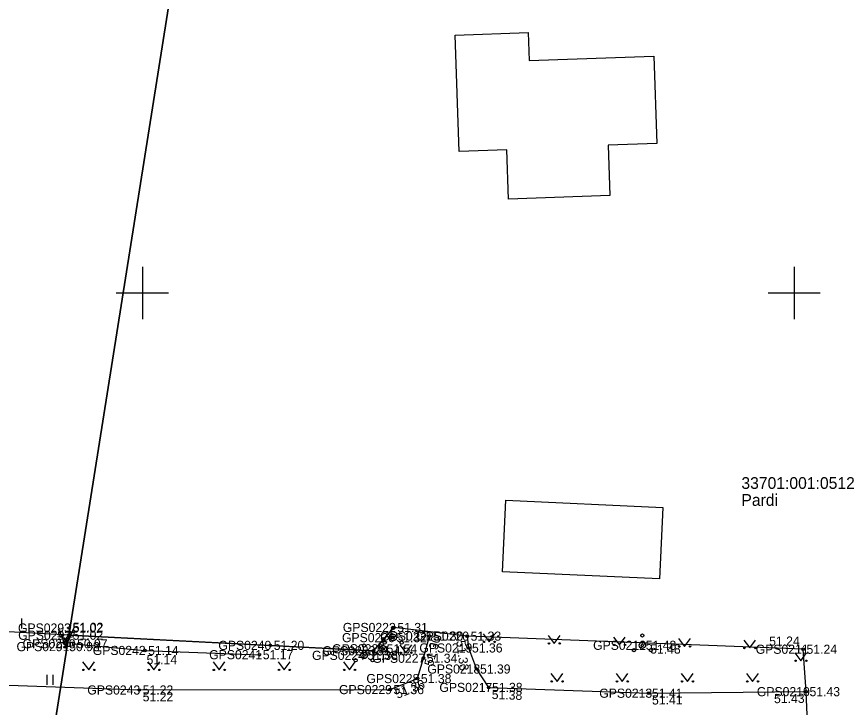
# Model space of a CAD drawing. Extents: x 551623 to 559850, y 6561220 to 6567135.
# Drawn here: x 555790.4 to 555854, y 6565368.2 to 6565421.2 of the extents above; entities that cross this region are included whole.
import ezdxf

# ---------------------------------------------------------------- set-up
doc = ezdxf.new("R2010")
doc.units = 0
for name, color, linetype in [('AED', 7, 'Continuous'), ('HALJASTUS', 7, 'Continuous'), ('Hoone Elu- või ühiskondlik hoone', 7, 'Continuous'), ('Hoone Kõrval- või tootmishoone', 7, 'Continuous'), ('KORGUS-EH2000', 7, 'Continuous'), ('MOOTKORG-EH2000', 7, 'Continuous'), ('MOOTMPUNKT', 7, 'Continuous'), ('MOOTNR', 7, 'Continuous'), ('MOOTPIIR', 7, 'Continuous'), ('PIIR', 7, 'Continuous'), ('PUU', 7, 'Continuous'), ('TEE', 7, 'Continuous'), ('VORK', 7, 'Continuous')]:
    doc.layers.add(name, color=color, linetype=linetype)

msp = doc.modelspace()

# ---------------------------------------------------------------- linework, layer by layer
at = {"layer": 'AED'}
msp.add_lwpolyline([(555794.376, 6565374.304), (555794.391, 6565373.752), (555809.818, 6565372.973), (555817.733, 6565372.559), (555819.298, 6565374.346)], dxfattribs=at)
at = {"layer": 'HALJASTUS'}
for p, q in [((555790.715, 6565375.036), (555790.715, 6565374.275)), ((555826.134, 6565373.85), (555826.597, 6565373.243)), ((555826.597, 6565373.243), (555827.043, 6565373.85)), ((555831.132, 6565373.732), (555831.596, 6565373.125)), ((555831.596, 6565373.125), (555832.041, 6565373.732)), ((555836.131, 6565373.614), (555836.594, 6565373.008)), ((555836.594, 6565373.008), (555837.04, 6565373.614)), ((555841.129, 6565373.497), (555841.593, 6565372.89)), ((555841.593, 6565372.89), (555842.038, 6565373.497)), ((555846.128, 6565373.379), (555846.591, 6565372.772)), ((555846.591, 6565372.772), (555847.037, 6565373.379)), ((555819.75, 6565373.009), (555820.213, 6565372.402)), ((555820.213, 6565372.402), (555820.659, 6565373.009)), ((555850.047, 6565372.398), (555850.511, 6565371.792)), ((555850.511, 6565371.792), (555850.956, 6565372.398)), ((555795.418, 6565371.699), (555795.882, 6565371.093)), ((555795.882, 6565371.093), (555796.327, 6565371.699)), ((555800.418, 6565371.699), (555800.882, 6565371.093)), ((555800.882, 6565371.093), (555801.327, 6565371.699)), ((555805.418, 6565371.699), (555805.882, 6565371.093)), ((555805.882, 6565371.093), (555806.327, 6565371.699)), ((555810.418, 6565371.699), (555810.882, 6565371.093)), ((555810.882, 6565371.093), (555811.327, 6565371.699)), ((555815.418, 6565371.699), (555815.882, 6565371.093)), ((555815.882, 6565371.093), (555816.327, 6565371.699)), ((555792.663, 6565370.714), (555792.663, 6565369.953)), ((555793.118, 6565370.714), (555793.118, 6565369.953)), ((555831.344, 6565370.814), (555831.808, 6565370.207)), ((555831.808, 6565370.207), (555832.253, 6565370.814)), ((555836.344, 6565370.814), (555836.808, 6565370.207)), ((555836.808, 6565370.207), (555837.253, 6565370.814)), ((555841.344, 6565370.814), (555841.808, 6565370.207)), ((555841.808, 6565370.207), (555842.253, 6565370.814)), ((555846.344, 6565370.814), (555846.808, 6565370.207)), ((555846.808, 6565370.207), (555847.253, 6565370.814))]:
    msp.add_line(p, q, dxfattribs=at)
msp.add_lwpolyline([(555794.729, 6565373.095), (555800.181, 6565372.583), (555808.975, 6565372.258)], dxfattribs=at)
for centre in [(555826.196, 6565373.243), (555827.025, 6565373.243), (555831.195, 6565373.125), (555832.023, 6565373.125), (555836.193, 6565373.008), (555837.022, 6565373.008), (555841.192, 6565372.89), (555842.021, 6565372.89), (555846.19, 6565372.772), (555847.019, 6565372.772), (555819.812, 6565372.402), (555820.641, 6565372.402), (555850.11, 6565371.792), (555850.938, 6565371.792), (555795.481, 6565371.093), (555796.309, 6565371.093), (555800.481, 6565371.093), (555801.309, 6565371.093), (555805.481, 6565371.093), (555806.309, 6565371.093), (555810.481, 6565371.093), (555811.309, 6565371.093), (555815.481, 6565371.093), (555816.309, 6565371.093), (555831.407, 6565370.207), (555832.236, 6565370.207), (555836.407, 6565370.207), (555837.236, 6565370.207), (555841.407, 6565370.207), (555842.236, 6565370.207), (555846.407, 6565370.207), (555847.236, 6565370.207)]:
    msp.add_circle(centre, 0.055, dxfattribs=at)
at = {"layer": 'Hoone Elu- või ühiskondlik hoone'}
msp.add_lwpolyline([(555823.991, 6565419.767), (555829.586, 6565419.967), (555829.662, 6565417.828), (555839.227, 6565418.171), (555839.467, 6565411.461), (555835.728, 6565411.327), (555835.866, 6565407.467), (555828.085, 6565407.189), (555827.949, 6565410.986), (555824.31, 6565410.856)], close=True, dxfattribs=at)
at = {"layer": 'Hoone Kõrval- või tootmishoone'}
msp.add_lwpolyline([(555839.68, 6565378.071), (555827.63, 6565378.622), (555827.88, 6565384.101), (555839.93, 6565383.552)], close=True, dxfattribs=at)
at = {"layer": 'KORGUS-EH2000'}
for centre in [(555819.298, 6565374.346), (555794.391, 6565373.752), (555822.022, 6565373.687), (555824.92, 6565373.681), (555800.181, 6565372.583), (555809.818, 6565372.973), (555817.733, 6565372.559), (555838.355, 6565372.98), (555850.689, 6565372.676), (555799.764, 6565369.552), (555819.003, 6565369.583), (555826.564, 6565369.749), (555838.83, 6565369.305), (555850.919, 6565369.424)]:
    msp.add_circle(centre, 0.1, dxfattribs=at)
at = {"layer": 'MOOTMPUNKT'}
for centre in [(555794.376, 6565374.304), (555819.298, 6565374.346), (555794.391, 6565373.752), (555822.022, 6565373.687), (555824.92, 6565373.681), (555794.729, 6565373.095), (555819.232, 6565373.567), (555794.123, 6565372.879), (555800.181, 6565372.583), (555809.818, 6565372.973), (555817.733, 6565372.559), (555818.473, 6565372.712), (555825.026, 6565372.776), (555838.355, 6565372.98), (555850.689, 6565372.676), (555808.975, 6565372.258), (555817.003, 6565372.207), (555821.559, 6565371.986), (555825.64, 6565371.159), (555821.106, 6565370.429), (555799.764, 6565369.552), (555819.003, 6565369.583), (555826.564, 6565369.749), (555838.83, 6565369.305), (555850.919, 6565369.424)]:
    msp.add_circle(centre, 0.1, dxfattribs=at)
at = {"layer": 'MOOTPIIR'}
msp.add_lwpolyline([(555870.644, 6565361.764), (555852.219, 6565361.421), (555851.243, 6565363.431), (555851.072, 6565365.834), (555850.919, 6565369.424), (555850.689, 6565372.676), (555824.92, 6565373.681), (555819.298, 6565374.346), (555817.733, 6565372.559), (555794.391, 6565373.752), (555774.303, 6565374.86), (555767.052, 6565376.433), (555763.583, 6565376.705), (555741.853, 6565379.526), (555720.243, 6565384.972), (555695.628, 6565390.499), (555681.099, 6565394.714), (555669.53, 6565398.005), (555662.804, 6565398.822)], dxfattribs=at)
at = {"layer": 'PIIR'}
for points in [[(555693.4, 6565387.37), (555722.09, 6565569.1), (555756.75, 6565564.43), (555823.05, 6565554.69), (555792.17, 6565359.86), (555785.15, 6565359.9), (555766.77, 6565362.31), (555692.03, 6565378.6)], [(555823.05, 6565554.69), (555877.35, 6565546.73), (555889.86, 6565359.34), (555792.17, 6565359.86)]]:
    msp.add_lwpolyline(points, close=True, dxfattribs=at)
at = {"layer": 'PUU'}
for p, q in [((555793.677, 6565373.939), (555793.53, 6565373.967)), ((555793.541, 6565374.261), (555794.123, 6565372.879)), ((555793.759, 6565374.064), (555793.677, 6565373.939)), ((555794.009, 6565373.837), (555793.832, 6565373.57)), ((555794.705, 6565374.261), (555794.123, 6565372.879)), ((555794.414, 6565373.57), (555794.237, 6565373.837)), ((555794.569, 6565373.939), (555794.487, 6565374.064)), ((555794.716, 6565373.967), (555794.569, 6565373.939)), ((555793.503, 6565373.257), (555794.004, 6565373.161)), ((555793.832, 6565373.57), (555793.517, 6565373.63)), ((555793.961, 6565373.587), (555794.242, 6565373.161)), ((555794.004, 6565373.161), (555794.285, 6565373.587)), ((555794.242, 6565373.161), (555794.743, 6565373.257)), ((555794.729, 6565373.63), (555794.414, 6565373.57)), ((555794.483, 6565372.879), (555794.123, 6565372.879))]:
    msp.add_line(p, q, dxfattribs=at)
for centre, radius in [((555819.232, 6565374.317), 0.125), ((555819.232, 6565373.567), 0.25), ((555838.355, 6565373.73), 0.125), ((555818.473, 6565373.462), 0.125), ((555818.582, 6565373.192), 0.125), ((555819.882, 6565373.192), 0.125), ((555838.355, 6565372.98), 0.25), ((555817.003, 6565372.957), 0.125), ((555818.473, 6565372.712), 0.25), ((555837.705, 6565372.605), 0.125), ((555839.005, 6565372.605), 0.125), ((555816.353, 6565371.832), 0.125), ((555817.003, 6565372.207), 0.25), ((555817.653, 6565371.832), 0.125), ((555817.823, 6565372.337), 0.125), ((555819.123, 6565372.337), 0.125)]:
    msp.add_circle(centre, radius, dxfattribs=at)
at = {"layer": 'TEE'}
for points in [[(555669.53, 6565398.005), (555669.393, 6565393.924), (555669.794, 6565392.158), (555670.453, 6565390.974), (555678.315, 6565388.964), (555693.278, 6565385.81), (555719.15, 6565380.087), (555738.319, 6565376.143), (555759.458, 6565372.557), (555763.069, 6565372.038), (555773.873, 6565370.985), (555785.453, 6565370.072), (555799.764, 6565369.552), (555819.003, 6565369.583), (555821.106, 6565370.429), (555821.559, 6565371.986), (555822.022, 6565373.687)], [(555824.92, 6565373.681), (555825.026, 6565372.776), (555825.64, 6565371.159), (555826.564, 6565369.749), (555838.83, 6565369.305), (555850.919, 6565369.424)]]:
    msp.add_lwpolyline(points, dxfattribs=at)
at = {"layer": 'VORK'}
for p, q in [((555800, 6565402), (555800, 6565398)), ((555850, 6565402), (555850, 6565398)), ((555798, 6565400), (555802, 6565400)), ((555848, 6565400), (555852, 6565400))]:
    msp.add_line(p, q, dxfattribs=at)

# ---------------------------------------------------------------- texts
at = {"layer": 'KORGUS-EH2000'}
for s, p in [(' 51.02', (555794.406, 6565374.013)), (' 51.31', (555819.298, 6565373.996)), (' 51.20', (555809.818, 6565372.623)), (' 51.24', (555847.825, 6565372.952)), (' 51.41', (555817.733, 6565372.209)), (' 51.48', (555838.694, 6565372.342)), (' 51.14', (555800.062, 6565371.529))]:
    msp.add_text(s, height=0.7, dxfattribs=at).set_placement(p)
for s, rotation, p in [(' 51.30', 74.79763, (555822.21, 6565371.07)), (' 51.33', 276.69001, (555824.051, 6565373.579)), (' 51.36', 21.91357, (555819.33, 6565368.772)), (' 51.22', 0.0944, (555799.765, 6565368.677)), (' 51.38', 357.92598, (555826.532, 6565368.874)), (' 51.41', 0.56774, (555838.838, 6565368.43)), (' 51.43', 0.56774, (555848.199, 6565368.535))]:
    msp.add_text(s, height=0.7, rotation=rotation, dxfattribs=at).set_placement(p)
at = {"layer": 'MOOTKORG-EH2000'}
for s, p in [(' 51.02', (555794.376, 6565373.954)), (' 51.31', (555819.298, 6565373.996)), (' 51.02', (555794.391, 6565373.401)), (' 51.32', (555819.232, 6565373.217)), (' 51.30', (555822.022, 6565373.337)), (' 51.33', (555824.92, 6565373.331)), (' 50.98', (555794.123, 6565372.529)), (' 50.97', (555794.729, 6565372.745)), (' 51.20', (555809.818, 6565372.623)), (' 51.36', (555825.026, 6565372.426)), (' 51.48', (555838.355, 6565372.63)), (' 51.14', (555800.181, 6565372.233)), (' 51.17', (555808.975, 6565371.908)), (' 51.38', (555817.003, 6565371.857)), (' 51.41', (555817.733, 6565372.209)), (' 51.54', (555818.473, 6565372.362)), (' 51.24', (555850.689, 6565372.326)), (' 51.34', (555821.559, 6565371.636)), (' 51.39', (555825.64, 6565370.809)), (' 51.38', (555821.106, 6565370.079)), (' 51.36', (555819.003, 6565369.233)), (' 51.38', (555826.564, 6565369.399)), (' 51.22', (555799.764, 6565369.202)), (' 51.41', (555838.83, 6565368.955)), (' 51.43', (555850.919, 6565369.074))]:
    msp.add_text(s, height=0.7, dxfattribs=at).set_placement(p)
at = {"layer": 'MOOTNR'}
for s, p in [('GPS0293 ', (555790.457, 6565373.954)), ('GPS0222 ', (555815.378, 6565373.996)), ('GPS0292 ', (555790.471, 6565373.401)), ('GPS0226 ', (555815.312, 6565373.217)), ('GPS0221 ', (555818.242, 6565373.337)), ('GPS0220 ', (555821, 6565373.331)), ('GPS0291 ', (555790.343, 6565372.529)), ('GPS0290 ', (555790.809, 6565372.745)), ('GPS0240 ', (555805.828, 6565372.623)), ('GPS0219 ', (555821.247, 6565372.426)), ('GPS0212 ', (555834.575, 6565372.63)), ('GPS0242 ', (555796.192, 6565372.233)), ('GPS0241 ', (555805.125, 6565371.908)), ('GPS0224 ', (555813.013, 6565371.857)), ('GPS0223 ', (555813.814, 6565372.209)), ('GPS0225 ', (555814.553, 6565372.362)), ('GPS0211 ', (555847.049, 6565372.326)), ('GPS0227 ', (555817.64, 6565371.636)), ('GPS0218 ', (555821.86, 6565370.809)), ('GPS0228 ', (555817.187, 6565370.079)), ('GPS0229 ', (555815.083, 6565369.233)), ('GPS0217 ', (555822.784, 6565369.399)), ('GPS0243 ', (555795.774, 6565369.202)), ('GPS0213 ', (555835.05, 6565368.955)), ('GPS0210 ', (555847.14, 6565369.074))]:
    msp.add_text(s, height=0.7, dxfattribs=at).set_placement(p)
at = {"layer": 'PIIR'}
for s, p in [('33701:001:0512', (555845.953, 6565384.973)), ('Pardi', (555845.953, 6565383.673))]:
    msp.add_text(s, height=0.9, dxfattribs=at).set_placement(p)

doc.saveas('drawing.dxf')
